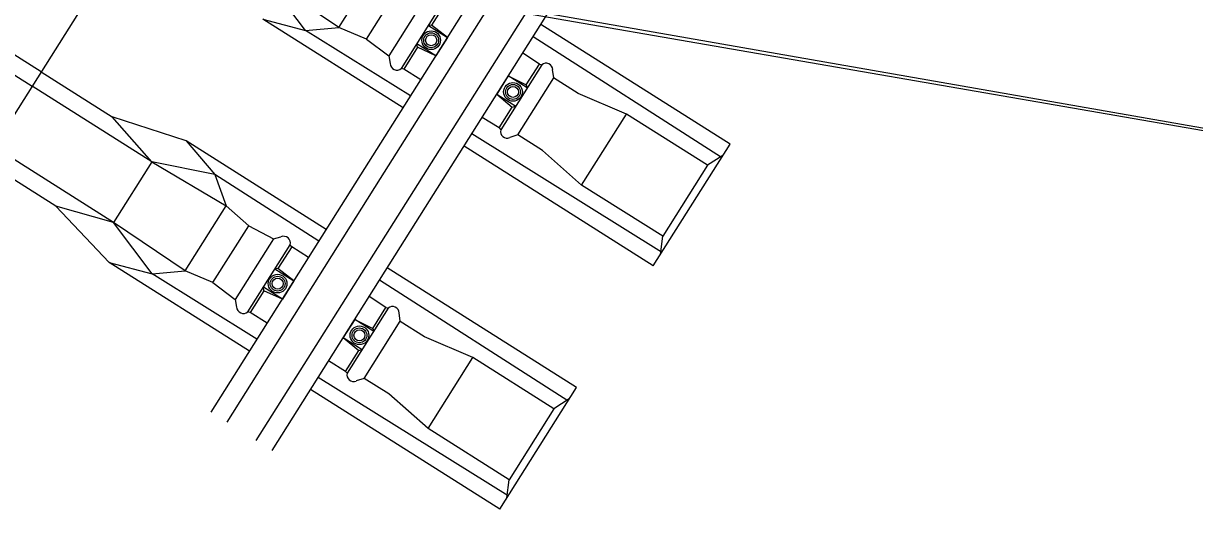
# Model space of a CAD drawing. Extents: x -746176 to -739709, y -1128407 to -1124482.
# Drawn here: x -743177.943 to -743175.5, y -1127104.752 to -1127103.708 of the extents above; entities that cross this region are included whole.
import ezdxf

# ---------------------------------------------------------------- set-up
doc = ezdxf.new("R2010")
doc.units = 0
for name, color, linetype in [('Hranice parcel', 7, 'Continuous'), ('KOL_ROST', 7, 'Continuous'), ('OSA', 7, 'Continuous'), ('Vrstva 53', 7, 'Continuous')]:
    doc.layers.add(name, color=color, linetype=linetype)

msp = doc.modelspace()

# ---------------------------------------------------------------- linework, layer by layer
at = {"layer": 'Hranice parcel'}
msp.add_lwpolyline([(-743183.34, -1127102.57), (-743182.84, -1127102.64), (-743171.62, -1127104.6)], dxfattribs=at)
at = {"layer": 'KOL_ROST'}
for p, q in [((-743177.2306, -1127104.0106), (-743176.9103, -1127103.5032)), ((-743177.1975, -1127104.0314), (-743176.8773, -1127103.5241)), ((-743177.1366, -1127104.0698), (-743176.8164, -1127103.5625)), ((-743177.2848, -1127103.7162), (-743177.1994, -1127103.5809)), ((-743177.1036, -1127104.0907), (-743176.7833, -1127103.5834)), ((-743177.354, -1127103.7228), (-743177.4344, -1127103.6159)), ((-743177.2271, -1127103.7408), (-743177.1523, -1127103.6224)), ((-743178.1742, -1127103.681), (-743177.9244, -1127103.8387)), ((-743177.9057, -1127103.8091), (-743178.054, -1127103.7154)), ((-743177.4431, -1127103.699), (-743177.354, -1127103.7228)), ((-743177.1505, -1127103.8837), (-743177.4431, -1127103.699)), ((-743177.354, -1127103.7228), (-743177.2848, -1127103.7162)), ((-743177.135, -1127103.8591), (-743177.354, -1127103.7228)), ((-743177.0913, -1127103.7116), (-743177.0976, -1127103.7124)), ((-743177.0976, -1127103.7124), (-743177.0582, -1127103.7374)), ((-743177.0582, -1127103.7374), (-743177.0913, -1127103.7116)), ((-743176.4686, -1127103.9594), (-743176.8634, -1127103.7102)), ((-743177.2271, -1127103.7408), (-743177.1805, -1127103.7758)), ((-743177.0582, -1127103.7374), (-743177.0821, -1127103.7753)), ((-743176.4865, -1127103.9871), (-743176.8794, -1127103.7356)), ((-743177.1204, -1127103.7577), (-743177.1216, -1127103.7504)), ((-743177.0821, -1127103.7753), (-743177.1216, -1127103.7504)), ((-743177.0821, -1127103.7753), (-743177.1204, -1127103.7577)), ((-743176.8662, -1127103.7926), (-743176.9011, -1127103.77)), ((-743177.1805, -1127103.7758), (-743177.1775, -1127103.7917)), ((-743177.9057, -1127103.8091), (-743177.7574, -1127103.9027)), ((-743177.1136, -1127103.8252), (-743177.1491, -1127103.8033)), ((-743176.9311, -1127103.8175), (-743176.9551, -1127103.8555)), ((-743176.8916, -1127103.8424), (-743176.9311, -1127103.8175)), ((-743176.9311, -1127103.8175), (-743176.8936, -1127103.8363)), ((-743176.8364, -1127103.8214), (-743176.8386, -1127103.804)), ((-743176.8364, -1127103.8214), (-743176.8386, -1127103.804)), ((-743177.6746, -1127103.9964), (-743177.9244, -1127103.8387)), ((-743176.8936, -1127103.8363), (-743176.8916, -1127103.8424)), ((-743176.7853, -1127103.8541), (-743176.8365, -1127103.8215)), ((-743176.7853, -1127103.8541), (-743176.8365, -1127103.8215)), ((-743176.9551, -1127103.8555), (-743176.9156, -1127103.8804)), ((-743176.9551, -1127103.8555), (-743176.9227, -1127103.8825)), ((-743176.6847, -1127103.897), (-743176.7853, -1127103.8541)), ((-743176.6847, -1127103.897), (-743176.7853, -1127103.8541)), ((-743176.9227, -1127103.8825), (-743176.9156, -1127103.8804)), ((-743177.6032, -1127103.9527), (-743177.7574, -1127103.9027)), ((-743177.6746, -1127103.9964), (-743177.7574, -1127103.9027)), ((-743176.9503, -1127103.9259), (-743176.9857, -1127103.904)), ((-743176.7781, -1127104.045), (-743176.6847, -1127103.897)), ((-743176.5155, -1127104.0037), (-743176.6847, -1127103.897)), ((-743176.6114, -1127104.1849), (-743177.0074, -1127103.9384)), ((-743176.9115, -1127103.9403), (-743176.9282, -1127103.9459)), ((-743176.8601, -1127103.9725), (-743176.9115, -1127103.9403)), ((-743177.6032, -1127103.9527), (-743177.5435, -1127104.0229)), ((-743177.3107, -1127104.1374), (-743177.6032, -1127103.9527)), ((-743176.6288, -1127104.2131), (-743177.0235, -1127103.9639)), ((-743176.6288, -1127104.2131), (-743176.4686, -1127103.9594)), ((-743176.7781, -1127104.045), (-743176.8601, -1127103.9725)), ((-743176.4836, -1127103.9831), (-743176.5155, -1127104.0037)), ((-743177.8748, -1127104.0888), (-743178.0231, -1127103.9951)), ((-743177.6746, -1127103.9964), (-743177.7546, -1127104.1232)), ((-743177.6746, -1127103.9964), (-743177.5197, -1127104.0882)), ((-743177.5435, -1127104.0229), (-743177.6746, -1127103.9964)), ((-743177.5509, -1127104.5179), (-743177.2306, -1127104.0106)), ((-743176.5155, -1127104.0037), (-743176.609, -1127104.1517)), ((-743177.5435, -1127104.0229), (-743177.5197, -1127104.0882)), ((-743177.3262, -1127104.162), (-743177.5435, -1127104.0229)), ((-743177.5178, -1127104.5388), (-743177.1975, -1127104.0314)), ((-743176.609, -1127104.1517), (-743176.7781, -1127104.045)), ((-743177.7634, -1127104.2064), (-743177.8748, -1127104.0888)), ((-743177.7546, -1127104.1232), (-743177.8748, -1127104.0888)), ((-743177.6051, -1127104.2235), (-743177.5197, -1127104.0882)), ((-743177.5197, -1127104.0882), (-743177.4726, -1127104.1298)), ((-743177.4569, -1127104.5772), (-743177.1367, -1127104.0699)), ((-743177.4239, -1127104.5981), (-743177.1036, -1127104.0907)), ((-743177.6743, -1127104.2301), (-743177.7546, -1127104.1232)), ((-743177.5473, -1127104.2482), (-743177.4726, -1127104.1298)), ((-743177.4726, -1127104.1298), (-743177.421, -1127104.1568)), ((-743177.421, -1127104.1568), (-743177.4054, -1127104.1527)), ((-743176.6138, -1127104.1894), (-743176.609, -1127104.1517)), ((-743177.3476, -1127104.1959), (-743177.3827, -1127104.1733)), ((-743177.7634, -1127104.2064), (-743177.6743, -1127104.2301)), ((-743177.4708, -1127104.3911), (-743177.7634, -1127104.2064)), ((-743177.6743, -1127104.2301), (-743177.6051, -1127104.2235)), ((-743177.4553, -1127104.3664), (-743177.6743, -1127104.2301)), ((-743177.4116, -1127104.219), (-743177.4179, -1127104.2198)), ((-743177.4179, -1127104.2198), (-743177.3784, -1127104.2447)), ((-743177.3784, -1127104.2447), (-743177.4116, -1127104.219)), ((-743176.7889, -1127104.4668), (-743177.1837, -1127104.2176)), ((-743177.5473, -1127104.2482), (-743177.5008, -1127104.2831)), ((-743177.4407, -1127104.2651), (-743177.4419, -1127104.2578)), ((-743177.4024, -1127104.2827), (-743177.4419, -1127104.2578)), ((-743177.3784, -1127104.2447), (-743177.4024, -1127104.2827)), ((-743176.8068, -1127104.4944), (-743177.1997, -1127104.243)), ((-743177.5008, -1127104.2831), (-743177.4978, -1127104.2991)), ((-743177.4024, -1127104.2827), (-743177.4407, -1127104.2651)), ((-743177.1864, -1127104.3), (-743177.2214, -1127104.2774)), ((-743177.4339, -1127104.3325), (-743177.4694, -1127104.3106)), ((-743177.2514, -1127104.3249), (-743177.2754, -1127104.3628)), ((-743177.2119, -1127104.3498), (-743177.2514, -1127104.3249)), ((-743177.2514, -1127104.3249), (-743177.2139, -1127104.3437)), ((-743177.1567, -1127104.3288), (-743177.1589, -1127104.3113)), ((-743177.1567, -1127104.3288), (-743177.1589, -1127104.3113)), ((-743177.1056, -1127104.3615), (-743177.1568, -1127104.3289)), ((-743177.1056, -1127104.3615), (-743177.1568, -1127104.3289)), ((-743177.2139, -1127104.3437), (-743177.2119, -1127104.3498)), ((-743177.2754, -1127104.3628), (-743177.2359, -1127104.3878)), ((-743177.2754, -1127104.3628), (-743177.243, -1127104.3898)), ((-743177.0049, -1127104.4043), (-743177.1056, -1127104.3615)), ((-743177.0049, -1127104.4043), (-743177.1056, -1127104.3615)), ((-743177.243, -1127104.3898), (-743177.2359, -1127104.3878)), ((-743177.0984, -1127104.5523), (-743177.0049, -1127104.4043)), ((-743176.8358, -1127104.5111), (-743177.0049, -1127104.4043)), ((-743177.2706, -1127104.4332), (-743177.306, -1127104.4114)), ((-743176.9316, -1127104.6923), (-743177.3277, -1127104.4458)), ((-743177.2318, -1127104.4477), (-743177.2485, -1127104.4532)), ((-743177.1803, -1127104.4799), (-743177.2318, -1127104.4477)), ((-743176.9491, -1127104.7205), (-743177.3438, -1127104.4713)), ((-743177.0984, -1127104.5523), (-743177.1803, -1127104.4799)), ((-743176.9491, -1127104.7205), (-743176.7889, -1127104.4668)), ((-743176.8039, -1127104.4905), (-743176.8358, -1127104.5111)), ((-743176.8358, -1127104.5111), (-743176.9292, -1127104.6591)), ((-743176.9292, -1127104.6591), (-743177.0984, -1127104.5523)), ((-743176.9341, -1127104.6968), (-743176.9292, -1127104.6591))]:
    msp.add_line(p, q, dxfattribs=at)
for points in [[(-743177.2271, -1127103.7408), (-743177.2848, -1127103.7162), (-743177.4344, -1127103.6159), (-743177.6842, -1127103.4582)], [(-743177.1008, -1127103.6494), (-743177.1805, -1127103.7758)], [(-743177.1542, -1127103.8021), (-743177.0657, -1127103.6619)], [(-743177.0624, -1127103.6659), (-743177.0913, -1127103.7116)], [(-743177.1204, -1127103.7577), (-743177.1491, -1127103.8033)], [(-743176.8611, -1127103.7941), (-743176.9468, -1127103.9298)], [(-743176.8937, -1127103.8363), (-743176.8662, -1127103.7926)], [(-743176.8662, -1127103.7926), (-743176.8611, -1127103.7941)], [(-743176.8662, -1127103.7926), (-743176.8611, -1127103.7941)], [(-743177.1491, -1127103.8033), (-743177.1542, -1127103.8021)], [(-743176.9115, -1127103.9403), (-743176.8364, -1127103.8214)], [(-743176.9503, -1127103.9259), (-743176.9228, -1127103.8824)], [(-743176.9503, -1127103.9259), (-743176.9468, -1127103.9298)], [(-743177.5473, -1127104.2482), (-743177.6051, -1127104.2235), (-743177.7546, -1127104.1232), (-743178.0044, -1127103.9655)], [(-743177.421, -1127104.1568), (-743177.5008, -1127104.2831)], [(-743177.4745, -1127104.3094), (-743177.386, -1127104.1692)], [(-743177.3827, -1127104.1733), (-743177.4116, -1127104.219)], [(-743177.3827, -1127104.1733), (-743177.386, -1127104.1692)], [(-743177.4407, -1127104.2651), (-743177.4694, -1127104.3106)], [(-743177.1814, -1127104.3014), (-743177.2671, -1127104.4372)], [(-743177.214, -1127104.3436), (-743177.1864, -1127104.3)], [(-743177.1864, -1127104.3), (-743177.1814, -1127104.3014)], [(-743177.1864, -1127104.3), (-743177.1814, -1127104.3014)], [(-743177.4694, -1127104.3106), (-743177.4745, -1127104.3094)], [(-743177.2318, -1127104.4477), (-743177.1567, -1127104.3288)], [(-743177.2706, -1127104.4332), (-743177.2431, -1127104.3897)], [(-743177.2706, -1127104.4332), (-743177.2671, -1127104.4372)]]:
    msp.add_lwpolyline(points, dxfattribs=at)
for centre, radius in [((-743177.092, -1127103.743), 0.0195), ((-743177.092, -1127103.743), 0.0155), ((-743177.092, -1127103.743), 0.0115), ((-743176.9213, -1127103.8507), 0.0195), ((-743176.9213, -1127103.8507), 0.0155), ((-743176.9213, -1127103.8507), 0.0115), ((-743177.4123, -1127104.2503), 0.0195), ((-743177.4123, -1127104.2503), 0.0155), ((-743177.4123, -1127104.2503), 0.0115), ((-743177.2416, -1127104.358), 0.0195), ((-743177.2416, -1127104.358), 0.0155), ((-743177.2416, -1127104.358), 0.0115)]:
    msp.add_circle(centre, radius, dxfattribs=at)
for centre, radius, start, end in [((-743177.1632, -1127103.7909), 0.0143, 183.2195, 308.7478), ((-743176.8522, -1127103.8045), 0.0137, 2.1748, 130.3968), ((-743176.8522, -1127103.8045), 0.0137, 2.1748, 130.3968), ((-743176.9336, -1127103.9333), 0.0137, 165.0758, 293.2978), ((-743177.3999, -1127104.1659), 0.0143, 346.7248, 112.2532), ((-743177.4835, -1127104.2982), 0.0143, 183.2195, 308.7478), ((-743177.1725, -1127104.3118), 0.0137, 2.1748, 130.3968), ((-743177.1725, -1127104.3118), 0.0137, 2.1748, 130.3968), ((-743177.2539, -1127104.4407), 0.0137, 165.0758, 293.2978)]:
    msp.add_arc(centre, radius, start, end, dxfattribs=at)
at = {"layer": 'OSA'}
msp.add_lwpolyline([(-743169.5301, -1127090.5416), (-743178.7118, -1127105.0859)], dxfattribs=at)
at = {"layer": 'Vrstva 53'}
msp.add_lwpolyline([(-743183.34, -1127102.57), (-743171.62, -1127104.6), (-743183.01, -1127122.02), (-743195.51, -1127141.13), (-743203.92, -1127154.43), (-743215.95, -1127172.74), (-743210.36, -1127174.02), (-743237.28, -1127205.49), (-743245.75, -1127220.06), (-743259.48, -1127245.93), (-743268.91, -1127265.85), (-743283.26, -1127298.02), (-743294.99, -1127330.28), (-743295.73, -1127333.53), (-743296.23, -1127335.74), (-743299.98, -1127352.31)], dxfattribs=at)

doc.saveas('drawing.dxf')
